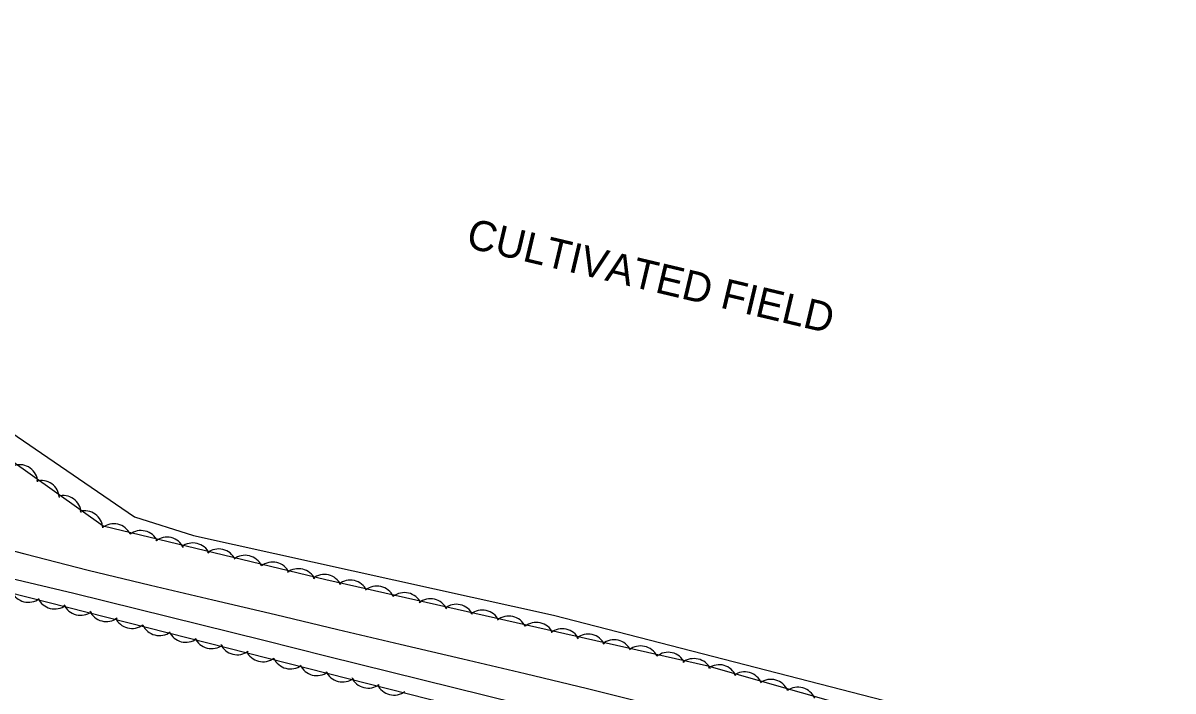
# Model space of a CAD drawing. Extents: x 1441650 to 1491889, y 345904 to 358319.
# Drawn here: x 1453784.4 to 1454014.1, y 352638.8 to 352772.3 of the extents above; entities that cross this region are included whole.
import ezdxf

# ---------------------------------------------------------------- set-up
doc = ezdxf.new("R2010")
doc.units = 0
for name, color, linetype in [('S_DITCHLINE', 7, 'Continuous'), ('S_MISC_BOUNDARY_ANNOT', 7, 'Continuous'), ('S_MISC_STRUCTURES', 7, 'Continuous'), ('S_TREE', 7, 'Continuous')]:
    doc.layers.add(name, color=color, linetype=linetype)

msp = doc.modelspace()

# ---------------------------------------------------------------- linework, layer by layer
at = {"layer": 'S_DITCHLINE'}
for points in [[(1453772.11, 352669.5), (1453784.75, 352666.22), (1453797.39, 352662.93), (1453809.86, 352659.98), (1453822.34, 352657.02), (1453834.81, 352654.07), (1453847.28, 352651.12), (1453859.76, 352648.17), (1453872.23, 352645.22), (1453884.7, 352642.27), (1453897.17, 352639.31), (1453921.33, 352633.26), (1453945.49, 352627.21), (1453969.65, 352621.15), (1453993.81, 352615.1), (1454006.22, 352612.26), (1454018.63, 352609.42)], [(1453781.92, 352661.32), (1453794.55, 352658.38), (1453807.2, 352655.23), (1453819.86, 352652.08), (1453832.52, 352648.94), (1453845.17, 352645.79), (1453857.83, 352642.64), (1453870.49, 352639.5), (1453883.14, 352636.35), (1453895.8, 352633.2), (1453919.84, 352627.19), (1453943.87, 352621.17), (1453967.91, 352615.16), (1453991.95, 352609.14), (1454004.26, 352606.3), (1454016.57, 352603.45)]]:
    msp.add_lwpolyline(points, dxfattribs=at)
at = {"layer": 'S_MISC_STRUCTURES'}
msp.add_lwpolyline([(1453516.01, 352752.44), (1453530.34, 352752.03), (1453538.04, 352747.69), (1453551.4, 352736.18), (1453663.7, 352710.09), (1453677.24, 352709.01), (1453711.25, 352713.13), (1453723.82, 352717.45), (1453735.17, 352721.15), (1453744.57, 352716.27), (1453774.53, 352695.59), (1453806.64, 352673.6), (1453818.47, 352669.86), (1453890.35, 352653.96), (1453971.24, 352633.13), (1453997.51, 352626.91), (1454010.66, 352625.16), (1454025.01, 352628.75), (1454033.92, 352639.19), (1454044.46, 352664.99), (1454054.02, 352682.38), (1454066.98, 352697.77), (1454081.51, 352715.08), (1454126.05, 352771.02)], dxfattribs=at)
at = {"layer": 'S_TREE'}
for points in [[(1453426.54, 352763.86), (1453483.86, 352751.73), (1453526.13, 352749.04), (1453562.4, 352732.47), (1453649.87, 352711.94), (1453668.56, 352707.99), (1453707.3, 352707.17), (1453723.73, 352711.19), (1453738.11, 352718.51), (1453750.3, 352707.98), (1453772.11, 352691.9), (1453800.4, 352671.79), (1453844.86, 352661.11), (1453920.96, 352643.88), (1453977.17, 352627.87), (1453994.91, 352624.39), (1454023.66, 352625.72), (1454034.57, 352633.59), (1454046.81, 352667.77), (1454060.41, 352690.43), (1454077.79, 352698.65), (1454130.66, 352772.29)], [(1454110.3, 352641.36), (1454095.48, 352629.07), (1454088.66, 352620.06), (1454086.33, 352609.09), (1454094.51, 352599.46), (1454118.46, 352593.27), (1454214.16, 352569.41), (1454220.58, 352558.46), (1454215.78, 352549.61), (1454199.35, 352552.83), (1454148.79, 352571.74), (1454081.85, 352585.9), (1453964.92, 352613.73), (1453865.35, 352637.15), (1453749.19, 352666.7), (1453635.25, 352695.04), (1453479.51, 352732.23), (1453403.27, 352752.9)]]:
    msp.add_lwpolyline(points, dxfattribs=at)
for centre, major_axis, ratio, start_param, end_param in [((1453783.72, 352680.38), (-2.19, -2.91), 0.999894, 2.283119, 4.056319), ((1453788.03, 352677.23), (-2.19, -2.91), 0.999894, 2.283119, 4.056319), ((1453792.38, 352674.23), (-2.19, -2.91), 0.999894, 2.283119, 4.056319), ((1453796.72, 352671.18), (-2.19, -2.91), 0.999894, 2.283119, 4.056319), ((1453802.5, 352668.58), (-3.54, 0.85), 0.999999, 3.825789, 5.598989), ((1453807.98, 352667.23), (-3.54, 0.85), 0.999999, 3.825787, 5.598988), ((1453813.15, 352665.91), (-3.54, 0.85), 0.999999, 3.825787, 5.598988), ((1453818.31, 352664.75), (-3.54, 0.85), 0.999999, 3.825787, 5.598988), ((1453823.47, 352663.55), (-3.54, 0.85), 0.999999, 3.825789, 5.598989), ((1453828.76, 352662.28), (-3.54, 0.85), 0.999999, 3.825789, 5.598989), ((1453834.25, 352660.92), (-3.54, 0.85), 0.999999, 3.825787, 5.598988), ((1453839.42, 352659.61), (-3.54, 0.85), 0.999999, 3.825787, 5.598988), ((1453844.6, 352658.44), (-2.97, 2.12), 0.999998, 4.222777, 5.995977), ((1453849.78, 352657.31), (-2.97, 2.12), 0.999998, 4.222777, 5.995978), ((1453785.47, 352660.18), (3.53, -0.91), 0.999487, 3.827785, 5.600986), ((1453855.09, 352656.1), (-2.97, 2.12), 0.999998, 4.222777, 5.995978), ((1453860.59, 352654.82), (-2.97, 2.12), 0.999998, 4.222777, 5.995977), ((1453790.74, 352658.84), (3.53, -0.91), 0.999487, 3.827785, 5.600986), ((1453795.89, 352657.57), (3.53, -0.91), 0.999487, 3.827785, 5.600986), ((1453865.78, 352653.57), (-2.97, 2.12), 0.999998, 4.222777, 5.995977), ((1453870.95, 352652.48), (-2.97, 2.12), 0.999998, 4.222777, 5.995977), ((1453801.03, 352656.33), (3.53, -0.91), 0.999487, 3.827785, 5.600986), ((1453876.13, 352651.34), (-2.97, 2.12), 0.999998, 4.222777, 5.995978), ((1453881.43, 352650.14), (-2.97, 2.12), 0.999998, 4.222777, 5.995978), ((1453806.18, 352654.95), (3.53, -0.91), 0.999487, 3.827785, 5.600986), ((1453811.64, 352653.53), (3.53, -0.91), 0.999487, 3.827785, 5.600986), ((1453886.93, 352648.86), (-2.97, 2.12), 0.999998, 4.222777, 5.995977), ((1453892.12, 352647.61), (-2.97, 2.12), 0.999998, 4.222777, 5.995977), ((1453816.92, 352652.18), (3.53, -0.91), 0.999487, 3.827785, 5.600986), ((1453822.07, 352650.91), (3.53, -0.91), 0.999487, 3.827785, 5.600986), ((1453897.29, 352646.51), (-2.97, 2.12), 0.999998, 4.222777, 5.995977), ((1453902.47, 352645.38), (-2.97, 2.12), 0.999998, 4.222777, 5.995978), ((1453827.2, 352649.68), (3.53, -0.91), 0.999487, 3.827785, 5.600986), ((1453832.36, 352648.29), (3.53, -0.91), 0.999487, 3.827785, 5.600986), ((1453907.77, 352644.17), (-2.97, 2.12), 0.999998, 4.222777, 5.995978), ((1453913.27, 352642.89), (-2.97, 2.12), 0.999998, 4.222777, 5.995977), ((1453837.82, 352646.87), (3.53, -0.91), 0.999487, 3.827785, 5.600986), ((1453918.46, 352641.64), (-2.97, 2.12), 0.999998, 4.222777, 5.995977), ((1453843.09, 352645.52), (3.53, -0.91), 0.999487, 3.827785, 5.600986), ((1453848.24, 352644.25), (3.53, -0.91), 0.999487, 3.827785, 5.600986), ((1453923.44, 352640.41), (-3.13, 1.86), 0.999999, 4.085475, 5.858676), ((1453928.55, 352638.99), (-3.13, 1.86), 0.999999, 4.085476, 5.858676), ((1453853.38, 352643.02), (3.53, -0.91), 0.999487, 3.827785, 5.600986), ((1453858.53, 352641.63), (3.53, -0.91), 0.999487, 3.827785, 5.600986), ((1453933.79, 352637.49), (-3.13, 1.86), 0.999999, 4.085476, 5.858676), ((1453939.21, 352635.91), (-3.13, 1.86), 0.999999, 4.085475, 5.858675)]:
    msp.add_ellipse(centre, major_axis=major_axis, ratio=ratio, start_param=start_param, end_param=end_param, dxfattribs=at)

# ---------------------------------------------------------------- texts
at = {"layer": 'S_MISC_BOUNDARY_ANNOT'}
msp.add_text('CULTIVATED FIELD', height=6.0004, rotation=346.6626, dxfattribs=at).set_placement((1453872.7, 352727.48))

doc.saveas('drawing.dxf')
